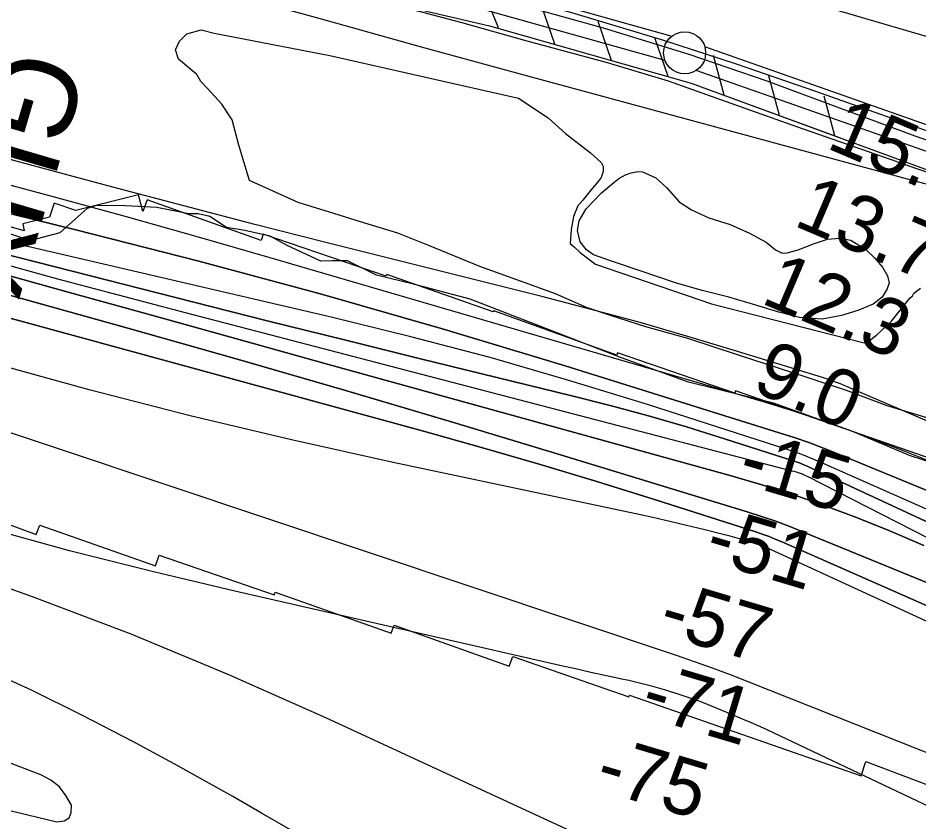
# Model space of a CAD drawing. Extents: x 3598634 to 3636690, y 517270 to 542944.
# Drawn here: x 3625358 to 3626429, y 535857 to 536812 of the extents above; entities that cross this region are included whole.
import ezdxf

# ---------------------------------------------------------------- set-up
doc = ezdxf.new("R2010")
doc.units = 0
for name, color, linetype in [('V-CHAN-NAID', 7, 'Continuous'), ('V-FLOD-BASE', 7, 'Continuous'), ('V-LEVE-TOET', 7, 'Continuous'), ('V-RIVR-EDGE', 7, 'Continuous'), ('V-RIVR-RANG', 7, 'Continuous'), ('V-ROAD-CNTR', 7, 'Continuous'), ('V-RRAP-FSHR', 7, 'Continuous'), ('V-RRAP-RVMT', 7, 'Continuous'), ('V-SITE-VEGE', 7, 'Continuous'), ('V-SURV-LINE', 7, 'Continuous'), ('V-TOPO-DPTH', 7, 'Continuous'), ('V-TOPO-MAJR', 7, 'Continuous'), ('V-TOPO-MINR', 7, 'Continuous'), ('V-TOPO-SHOR', 7, 'Continuous'), ('V-TOPO-WATR', 7, 'Continuous')]:
    doc.layers.add(name, color=color, linetype=linetype)

msp = doc.modelspace()

# ---------------------------------------------------------------- linework, layer by layer
at = {"layer": 'V-FLOD-BASE'}
for points in [[(3624862.7, 537122), (3624890.5, 537116.8), (3624941.9, 537102.9), (3624998.5, 537090), (3625090.2, 537068), (3625219.5, 537033.7), (3625301.1, 537009.3), (3625391, 536986.5), (3625480.7, 536960.8), (3625620, 536922.3), (3625742.6, 536888.5), (3625840.1, 536860), (3625927.6, 536836), (3626053.5, 536800.9), (3626155.2, 536769.5), (3626247.8, 536737.6)], [(3626247.8, 536737.6), (3626423.8, 536672.2), (3626657.1, 536591.4), (3626869.9, 536516.9), (3627207.3, 536400.2), (3627245.3, 536389.2), (3627292.7, 536373.7), (3627346.5, 536353.4), (3627447.1, 536317.6), (3627541.2, 536282.3), (3627582.7, 536263.2), (3627602.1, 536249.9), (3627641.3, 536227.2), (3627700.4, 536184.8)]]:
    msp.add_lwpolyline(points, dxfattribs=at)
at = {"layer": 'V-LEVE-TOET'}
for points in [[(3626513.3, 536768.2), (3626335.7, 536820), (3626214.2, 536861.6), (3626057.2, 536911.9), (3625860.2, 536968), (3625716.4, 537013.2), (3625564.2, 537053.1), (3625434.7, 537089.2), (3625306, 537122.1)], [(3626402.8, 536641.6), (3626283.6, 536683.2), (3626216.6, 536707), (3626131.1, 536737.3), (3626058.5, 536759.1), (3625963.2, 536784.9), (3625884.1, 536807.1), (3625798.8, 536829.5), (3625739.7, 536848.1), (3625695.9, 536860.4), (3625624.6, 536879), (3625589.3, 536887.3), (3625538.5, 536902.5), (3625475.2, 536920), (3625397.6, 536941.9), (3625363.4, 536950.5), (3625341.7, 536956.6)], [(3626402.8, 536641.6), (3626506.3, 536605.8), (3626730.3, 536524.3), (3626949, 536448.6), (3627127.9, 536383.9), (3627201.6, 536357.9), (3627265.9, 536343), (3627317.9, 536326.8), (3627348.3, 536318.2), (3627375.8, 536309.5), (3627393.3, 536300.8), (3627404.5, 536292.1), (3627427.3, 536280), (3627503.9, 536249.3), (3627569.4, 536222.7), (3627644.9, 536176.8), (3627686.5, 536150.7), (3627706.4, 536133.9), (3627722.2, 536123.4), (3627754.4, 536100.8), (3627843.9, 536045), (3628003.2, 535936.6)]]:
    msp.add_lwpolyline(points, dxfattribs=at)
at = {"layer": 'V-RIVR-EDGE'}
for points in [[(3625561, 536579.6), (3625523, 536587.1), (3625485.6, 536589), (3625450.7, 536589.7), (3625440.3, 536586), (3625426.1, 536573.2), (3625407.7, 536557.3), (3625380.7, 536550), (3625362.4, 536551.3), (3625339.7, 536558.7)], [(3626485.4, 536270.3), (3626417.5, 536292.6), (3626348.9, 536321.5), (3626255.9, 536354.9), (3626154.8, 536379.6), (3626075.2, 536408.6), (3625895.3, 536478.3), (3625827.9, 536496.2), (3625783.8, 536506.8), (3625749.5, 536524), (3625731.8, 536524), (3625717.7, 536523.5), (3625677.9, 536541.9), (3625657.7, 536553), (3625627.7, 536559.8), (3625605.7, 536563.6), (3625586.1, 536576.5), (3625572, 536579.6), (3625561, 536579.6)]]:
    msp.add_lwpolyline(points, dxfattribs=at)
at = {"layer": 'V-ROAD-CNTR'}
for points in [[(3625330.9, 537011), (3625420.2, 536985.6), (3625582, 536939.9), (3625785.3, 536884.8), (3625907.4, 536850.1), (3626019.8, 536817.6), (3626125.1, 536786), (3626211.2, 536757.9), (3626305.5, 536725.4), (3626407.6, 536689.5)], [(3626407.6, 536689.5), (3626564.9, 536632.9), (3626805.8, 536546.8), (3626890, 536520.2), (3627112.2, 536442.8), (3627280.6, 536385.7), (3627463, 536318.6), (3627540.2, 536290.3), (3627577.7, 536273.5), (3627625.1, 536248), (3627698.8, 536199.2), (3627886.1, 536076.7), (3628040.1, 535974)]]:
    msp.add_lwpolyline(points, dxfattribs=at)
at = {"layer": 'V-RRAP-FSHR'}
for p, q in [((3625928.8, 536800.8), (3625910.6, 536846.1)), ((3625996, 536781.1), (3625980, 536827.2)), ((3626063.3, 536761.9), (3626047.4, 536808.1)), ((3626130.7, 536742.7), (3626114.7, 536788.9)), ((3626197, 536720.6), (3626184.5, 536767.8)), ((3626262.7, 536696.5), (3626250.2, 536743.7)), ((3626328.4, 536672.4), (3626315.9, 536719.6))]:
    msp.add_line(p, q, dxfattribs=at)
for points in [[(3624914.1, 537068.5), (3625260.9, 536985.1), (3625488.6, 536910.9), (3625707.1, 536852.4), (3625918.3, 536803.2), (3626157.7, 536735), (3626380, 536653.5), (3626646.6, 536555.6)], [(3625361.5, 536952.3), (3625488.6, 536910.9), (3625707.1, 536852.4), (3625918.3, 536803.2), (3626157.7, 536735), (3626332.8, 536670.8)]]:
    msp.add_lwpolyline(points, dxfattribs=at)
at = {"layer": 'V-RRAP-RVMT'}
for p, q in [((3625501.2, 536602.3), (3625426.9, 536583.6)), ((3625506.3, 536582.4), (3625501.2, 536602.3)), ((3625511.3, 536596.3), (3625506.3, 536582.4)), ((3625646.8, 536547.9), (3625511.3, 536596.3)), ((3625365.5, 536559.5), (3625255.7, 536591)), ((3625401, 536592.2), (3625395.6, 536575.8)), ((3625426.9, 536583.6), (3625401, 536592.2)), ((3625395.6, 536575.8), (3625363.6, 536567.8)), ((3625363.6, 536567.8), (3625365.5, 536559.5)), ((3625649.5, 536555.6), (3625646.8, 536547.9)), ((3625795.4, 536505.5), (3625649.5, 536555.6)), ((3625796.2, 536507.6), (3625795.4, 536505.5)), ((3625922.8, 536463.1), (3625796.2, 536507.6)), ((3625923.3, 536464.5), (3625922.8, 536463.1)), ((3626069.6, 536411.9), (3625923.3, 536464.5)), ((3626070.5, 536414.6), (3626069.6, 536411.9)), ((3626209.6, 536366.6), (3626070.5, 536414.6)), ((3626210.6, 536369.4), (3626209.6, 536366.6)), ((3626485.5, 536273.9), (3626210.6, 536369.4)), ((3625297.6, 536229), (3625379.7, 536198.7)), ((3625379.7, 536198.7), (3625384, 536209.8)), ((3625384, 536209.8), (3625521.2, 536161.4)), ((3625521.2, 536161.4), (3625525.6, 536174)), ((3625525.6, 536174), (3625662.5, 536127)), ((3625662.5, 536127), (3625663.6, 536130.1)), ((3625663.6, 536130.1), (3625801.6, 536081.6)), ((3625801.6, 536081.6), (3625805, 536091.1)), ((3625805, 536091.1), (3625941.8, 536042.2)), ((3625941.8, 536042.2), (3625946, 536053.8)), ((3625946, 536053.8), (3626084, 536005.9)), ((3626084, 536005.9), (3626084.7, 536007.7)), ((3626084.7, 536007.7), (3626359.9, 535911.9)), ((3626359.9, 535911.9), (3626365.6, 535928.9)), ((3626365.6, 535928.9), (3626482.1, 535884.6))]:
    msp.add_line(p, q, dxfattribs=at)
at = {"layer": 'V-SITE-VEGE'}
for points in [[(3626444.5, 536335.4), (3626390.8, 536351.7), (3626342.3, 536369.7), (3626294.5, 536385.5), (3626214.3, 536411.7), (3626154.1, 536431.5), (3626103.9, 536445.5), (3626062, 536458.9), (3626033.7, 536468.2), (3625996.5, 536484.6), (3625955.2, 536499.7), (3625906.8, 536517.2), (3625847.1, 536541.8), (3625809.3, 536556.9), (3625765.1, 536570.3), (3625733.2, 536580.2), (3625690.7, 536593), (3625632.9, 536619.3), (3625620.3, 536661.1), (3625612.5, 536691.2), (3625600.1, 536710), (3625583.5, 536728.2), (3625575.2, 536737), (3625570.5, 536745.2), (3625548.6, 536763.4), (3625545, 536774.6), (3625549.7, 536784.7), (3625558.5, 536793.5), (3625575.6, 536798.3), (3625590.9, 536794.2), (3625728.4, 536767.7), (3625952.6, 536717.2), (3625988, 536693.8), (3626008.7, 536675), (3626038.4, 536652.2)], [(3626038.4, 536652.2), (3626050.8, 536640.5), (3626053.2, 536635.8), (3626053.2, 536629.9), (3626050.9, 536622.8), (3626047.4, 536618), (3626038.5, 536607.9), (3626029.1, 536596.1), (3626023.2, 536589), (3626018, 536576.5), (3626015.1, 536561.2), (3626014, 536544.6), (3626018.7, 536540.5), (3626026.4, 536533.4), (3626044.2, 536519.9), (3626182, 536472.6), (3626363.6, 536426.6), (3626368.3, 536427.8), (3626378.3, 536435.5), (3626396, 536452.1), (3626417.8, 536479.4), (3626420.7, 536482.4), (3626422.5, 536485.3), (3626430.4, 536491.2)]]:
    msp.add_lwpolyline(points, dxfattribs=at)
at = {"layer": 'V-SURV-LINE'}
for points in [[(3625095.3, 537082.5), (3626134.9, 536790.8)], [(3626126.8, 536761.9), (3625087.2, 537053.6)], [(3626173.9, 536778.5), (3627527, 536302.5)], [(3627517.1, 536274.2), (3626163.9, 536750.2)]]:
    msp.add_lwpolyline(points, dxfattribs=at)
msp.add_circle((3626150.1, 536771), 25, dxfattribs=at)
at = {"layer": 'V-TOPO-DPTH'}
for points in [[(3626524.8, 536215.1), (3626332.3, 536294.4), (3626315.1, 536301.3), (3626297.7, 536307.8), (3626280.2, 536313.9), (3626262.6, 536319.6), (3626008, 536399), (3625863.6, 536442.5), (3625718.6, 536484.3), (3625572.9, 536523.4), (3625426.7, 536560.6), (3625205.6, 536614.8), (3625169.6, 536623.8), (3625133.6, 536633), (3625097.7, 536642.6), (3625061.9, 536652.3), (3624859.4, 536708.5), (3624722.4, 536746.9), (3624585.7, 536785.9), (3624449.1, 536825.6), (3624312.7, 536865.9), (3624031.5, 536949.7)], [(3624031.5, 536949.7), (3624312.7, 536865.9), (3624449.1, 536825.6), (3624585.7, 536785.9), (3624722.4, 536746.9), (3624859.4, 536708.5), (3625061.9, 536652.3), (3625097.7, 536642.6), (3625133.6, 536633), (3625169.6, 536623.8), (3625205.6, 536614.8), (3625426.7, 536560.6), (3625572.9, 536523.4), (3625718.6, 536484.3), (3625863.6, 536442.5), (3626008, 536399), (3626262.6, 536319.6), (3626280.2, 536313.9), (3626297.7, 536307.8), (3626315.1, 536301.3), (3626332.3, 536294.4), (3626524.8, 536215.1)], [(3624016.5, 536836.4), (3624578.8, 536674.8), (3624665.8, 536649.8), (3624752.9, 536624.6), (3624839.8, 536599.4), (3624926.8, 536574.1), (3625015.9, 536548), (3625058.3, 536535.8), (3625100.7, 536523.7), (3625143.3, 536511.8), (3625185.8, 536500), (3625839.7, 536321.5), (3625908.6, 536302.2), (3625977.4, 536282.3), (3626045.9, 536261.6), (3626114.3, 536240.2), (3626236, 536201.3), (3626243.3, 536198.8), (3626250.6, 536196.2), (3626257.8, 536193.3), (3626264.9, 536190.3), (3626809.3, 535950.5)], [(3626809.3, 535950.5), (3626264.9, 536190.3), (3626257.8, 536193.3), (3626250.6, 536196.2), (3626243.3, 536198.8), (3626236, 536201.3), (3626114.3, 536240.2), (3626045.9, 536261.6), (3625977.4, 536282.3), (3625908.6, 536302.2), (3625839.7, 536321.5), (3625185.8, 536500), (3625143.3, 536511.8), (3625100.7, 536523.7), (3625058.3, 536535.8), (3625015.9, 536548), (3624926.8, 536574.1), (3624839.8, 536599.4), (3624752.9, 536624.6), (3624665.8, 536649.8), (3624578.8, 536674.8), (3624016.5, 536836.4)], [(3624237.5, 536832.6), (3624375.6, 536792.6), (3624513.5, 536752.2), (3624651.3, 536711.2), (3624789, 536669.8), (3625078, 536582.1), (3625096.5, 536576.5), (3625115, 536571.1), (3625133.6, 536565.7), (3625152.2, 536560.5), (3625316.6, 536514.7), (3625417.5, 536486.7), (3625518.3, 536458.7), (3625619.2, 536430.7), (3625720, 536402.8), (3626202.6, 536269.2), (3626237.7, 536259), (3626272.6, 536248.1), (3626307.2, 536236.1), (3626341.5, 536223.6), (3626354.3, 536218.7), (3626394.6, 536202.5), (3626434.5, 536185.5)], [(3626434.5, 536185.5), (3626394.6, 536202.5), (3626354.3, 536218.7), (3626341.5, 536223.6), (3626307.2, 536236.1), (3626272.6, 536248.1), (3626237.7, 536259), (3626202.6, 536269.2), (3625720, 536402.8), (3625619.2, 536430.7), (3625518.3, 536458.7), (3625417.5, 536486.7), (3625316.6, 536514.7), (3625152.2, 536560.5), (3625133.6, 536565.7), (3625115, 536571.1), (3625096.5, 536576.5), (3625078, 536582.1), (3624789, 536669.8), (3624651.3, 536711.2), (3624513.5, 536752.2), (3624375.6, 536792.6), (3624237.5, 536832.6)], [(3624276.8, 536802.5), (3625050.5, 536567.4), (3625079.6, 536558.6), (3625108.7, 536550), (3625137.9, 536541.6), (3625167.1, 536533.4), (3625488.6, 536443.7), (3625617.4, 536407.3), (3625746, 536370.2), (3625874.4, 536332.2), (3626002.5, 536293.5), (3626224.5, 536225.6), (3626241.4, 536220.1), (3626258.3, 536214.4), (3626275, 536208.2), (3626291.5, 536201.6), (3626487, 536121.4)], [(3626487, 536121.4), (3626291.5, 536201.6), (3626275, 536208.2), (3626258.3, 536214.4), (3626241.4, 536220.1), (3626224.5, 536225.6), (3626002.5, 536293.5), (3625874.4, 536332.2), (3625746, 536370.2), (3625617.4, 536407.3), (3625488.6, 536443.7), (3625167.1, 536533.4), (3625137.9, 536541.6), (3625108.7, 536550), (3625079.6, 536558.6), (3625050.5, 536567.4), (3624276.8, 536802.5)], [(3626796.7, 536179.9), (3626342.5, 536374.6), (3626335.4, 536377.5), (3626328.3, 536380.2), (3626321.1, 536382.8), (3626313.9, 536385.1), (3626213.1, 536416.3), (3626155.3, 536433.7), (3626097.3, 536450.4), (3626039, 536466.2), (3625980.6, 536481.4), (3625723.7, 536545.8), (3625639.3, 536567.2), (3625555, 536589), (3625470.8, 536611.2), (3625386.8, 536633.8), (3625251.6, 536670.4)], [(3627191.6, 535863.7), (3626296.4, 536279.4), (3626291.9, 536281.4), (3626287.3, 536283.3), (3626282.7, 536285), (3626278, 536286.6), (3626197.6, 536312.4), (3626152.5, 536326.4), (3626107.2, 536339.7), (3626061.7, 536352), (3626016, 536363.6), (3625926.8, 536385.3), (3625836.4, 536407.4), (3625746.1, 536429.8), (3625655.8, 536452.3), (3625565.5, 536475.1), (3625380.2, 536522.1), (3625336.9, 536533.3)], [(3625336.9, 536533.3), (3625380.2, 536522.1), (3625565.5, 536475.1), (3625655.8, 536452.3), (3625746.1, 536429.8), (3625836.4, 536407.4), (3625926.8, 536385.3), (3626016, 536363.6), (3626061.7, 536352), (3626107.2, 536339.7), (3626152.5, 536326.4), (3626197.6, 536312.4), (3626278, 536286.6), (3626282.7, 536285), (3626287.3, 536283.3), (3626291.9, 536281.4), (3626296.4, 536279.4), (3627191.6, 535863.7)]]:
    msp.add_lwpolyline(points, dxfattribs=at)
at = {"layer": 'V-TOPO-MAJR'}
for points in [[(3627215.3, 535737.6), (3626247.1, 536183.2), (3626244.5, 536184.3), (3626243.6, 536184.6), (3626229, 536189.3), (3626220.8, 536191.8), (3626212.6, 536194.2), (3626204.3, 536196.5), (3626196, 536198.7), (3626172.6, 536204.5), (3626152.5, 536209.4), (3626132.4, 536214.2), (3626112.2, 536218.7), (3626092, 536223.1), (3625803.8, 536284.1), (3625682.9, 536311), (3625562.5, 536339.6), (3625442.7, 536370.7), (3625323.3, 536403.5)], [(3625418.7, 535862), (3625421.3, 535868.4), (3625421.4, 535877), (3625415, 535888.7), (3625407.1, 535898.9), (3625396.9, 535906.8), (3625385.1, 535913.2), (3625004.1, 536059)], [(3624998.3, 535955), (3625404.2, 535857.4), (3625412.7, 535858.6), (3625418.7, 535862)]]:
    msp.add_lwpolyline(points, dxfattribs=at)
at = {"layer": 'V-TOPO-MINR'}
for points in [[(3626441.8, 536613.8), (3626428.5, 536617.4), (3626415.1, 536621), (3626401.7, 536624.6), (3625959.6, 536744.6), (3625837.6, 536777.9), (3625715.7, 536811.6), (3625593.8, 536845.6), (3625472.1, 536880), (3625282.8, 536933.7), (3625255.7, 536941.4), (3625228.6, 536949), (3625201.5, 536956.6), (3625174.4, 536964.1), (3624087.5, 537265.3)], [(3626459.7, 536278.1), (3626410, 536298.1), (3626373.1, 536312.4), (3626341.4, 536324.2), (3626309.5, 536335.5), (3626277.3, 536345.9), (3626244.9, 536355.8), (3625657.6, 536527.5), (3625572.3, 536552), (3625486.9, 536576.1), (3625401.4, 536599.5), (3625315.7, 536622.5), (3625180.3, 536658.2), (3625162.2, 536663), (3625144.1, 536667.8), (3625126, 536672.7), (3625107.9, 536677.6), (3623991.5, 536979.8)], [(3626809.3, 535950.5), (3626264.9, 536190.3), (3626257.8, 536193.3), (3626250.6, 536196.2), (3626243.3, 536198.8), (3626236, 536201.3), (3626114.3, 536240.2), (3626045.9, 536261.6), (3625977.4, 536282.3), (3625908.6, 536302.2), (3625839.7, 536321.5), (3625185.8, 536500), (3625143.3, 536511.8), (3625100.7, 536523.7), (3625058.3, 536535.8), (3625015.9, 536548), (3624926.8, 536574.1), (3624839.8, 536599.4), (3624752.9, 536624.6), (3624665.8, 536649.8), (3624578.8, 536674.8), (3624016.5, 536836.4)], [(3626434.5, 536185.5), (3626394.6, 536202.5), (3626354.3, 536218.7), (3626341.5, 536223.6), (3626307.2, 536236.1), (3626272.6, 536248.1), (3626237.7, 536259), (3626202.6, 536269.2), (3625720, 536402.8), (3625619.2, 536430.7), (3625518.3, 536458.7), (3625417.5, 536486.7), (3625316.6, 536514.7), (3625152.2, 536560.5), (3625133.6, 536565.7), (3625115, 536571.1), (3625096.5, 536576.5), (3625078, 536582.1), (3624789, 536669.8), (3624651.3, 536711.2), (3624513.5, 536752.2), (3624375.6, 536792.6), (3624237.5, 536832.6)], [(3626487, 536121.4), (3626291.5, 536201.6), (3626275, 536208.2), (3626258.3, 536214.4), (3626241.4, 536220.1), (3626224.5, 536225.6), (3626002.5, 536293.5), (3625874.4, 536332.2), (3625746, 536370.2), (3625617.4, 536407.3), (3625488.6, 536443.7), (3625167.1, 536533.4), (3625137.9, 536541.6), (3625108.7, 536550), (3625079.6, 536558.6), (3625050.5, 536567.4), (3624276.8, 536802.5)], [(3626971.1, 535727.8), (3626225.7, 536023.6), (3626204.5, 536031.9), (3626183.2, 536039.8), (3626161.8, 536047.5), (3626140.3, 536054.9), (3625164, 536381.4), (3625148, 536386.7), (3625131.8, 536391.9), (3625115.7, 536397), (3625099.5, 536401.9), (3625071.8, 536410.2), (3625069.4, 536410.9), (3625064.7, 536412.4), (3625062.4, 536413.1), (3625034, 536422), (3625017.4, 536427.2), (3625000.8, 536432.4), (3624984.3, 536437.7), (3624967.8, 536442.9), (3623993.7, 536753.8)], [(3626796.7, 536179.9), (3626342.5, 536374.6), (3626335.4, 536377.5), (3626328.3, 536380.2), (3626321.1, 536382.8), (3626313.9, 536385.1), (3626213.1, 536416.3), (3626155.3, 536433.7), (3626097.3, 536450.4), (3626039, 536466.2), (3625980.6, 536481.4), (3625723.7, 536545.8), (3625639.3, 536567.2), (3625555, 536589), (3625470.8, 536611.2), (3625386.8, 536633.8), (3625251.6, 536670.4)], [(3626802, 536067.5), (3626310.3, 536285), (3626300.9, 536289), (3626291.4, 536292.8), (3626281.8, 536296.3), (3626272.1, 536299.6), (3626105.9, 536353), (3626012.7, 536381.6), (3625919.1, 536408.8), (3625824.9, 536433.6), (3625730.2, 536456.8), (3625379.7, 536538.4), (3625346.7, 536546.2)], [(3627191.6, 535863.7), (3626296.4, 536279.4), (3626291.9, 536281.4), (3626287.3, 536283.3), (3626282.7, 536285), (3626278, 536286.6), (3626197.6, 536312.4), (3626152.5, 536326.4), (3626107.2, 536339.7), (3626061.7, 536352), (3626016, 536363.6), (3625926.8, 536385.3), (3625836.4, 536407.4), (3625746.1, 536429.8), (3625655.8, 536452.3), (3625565.5, 536475.1), (3625380.2, 536522.1), (3625336.9, 536533.3)], [(3627304.1, 535752.4), (3626297.1, 536267), (3626294.8, 536268.1), (3626292.5, 536269.2), (3626290.1, 536270.2), (3626287.7, 536271.1), (3626285.3, 536271.9), (3626282.9, 536272.7), (3626280.4, 536273.5), (3626278, 536274.1), (3625549.6, 536464), (3625477.5, 536483), (3625405.5, 536502.2), (3625333.6, 536521.7)], [(3624228.8, 536471.8), (3624341.3, 536442.5), (3624453.5, 536411.7), (3624565.3, 536379.8), (3624994.8, 536254.4), (3625006.3, 536251), (3625017.7, 536247.5), (3625029.1, 536243.8), (3625040.5, 536240.1), (3625256.2, 536167.2), (3625374.7, 536125.1), (3625492.2, 536080.5), (3625608.2, 536032.1), (3625723.2, 535981.2), (3626066.9, 535822.5)], [(3625374.2, 536013.5), (3625312.7, 536041.3), (3625250.5, 536067.6), (3625034.2, 536155.1), (3625013.7, 536163), (3624993, 536170.5), (3624972.1, 536177.3), (3624951, 536183.6), (3624035.1, 536443.9)], [(3626811.7, 535699), (3626263.9, 535959.1), (3626248.1, 535966.4), (3626232.2, 535973.6), (3626216.2, 535980.6), (3626200.1, 535987.3), (3626170.4, 535999.6), (3626166.5, 536001.1), (3626165.2, 536001.5), (3626140.2, 536009.7), (3626126.2, 536014), (3626112.2, 536018.1), (3626098.1, 536021.7), (3626083.9, 536025), (3626075.6, 536026.8), (3626057.2, 536030.8), (3626038.7, 536034.8), (3626020.3, 536039), (3626002, 536043.1), (3625615.5, 536131.3), (3625517.3, 536154.7), (3625419.3, 536179.4), (3625321.8, 536206)], [(3625681.7, 535847.6), (3625647.5, 535867.7), (3625613.1, 535887.5), (3625578.5, 535906.8), (3625543.7, 535926), (3625494.6, 535952.5), (3625434.7, 535983.7), (3625374.2, 536013.5)]]:
    msp.add_lwpolyline(points, dxfattribs=at)
at = {"layer": 'V-TOPO-SHOR'}
msp.add_lwpolyline([(3626100, 536629.4), (3626115.8, 536622.6), (3626128.8, 536610.5), (3626143.8, 536594), (3626158.4, 536584.3), (3626178.8, 536574.8), (3626204.1, 536566.9), (3626227.2, 536556.7), (3626247, 536546), (3626258.1, 536537), (3626266.2, 536533), (3626271.8, 536533.4), (3626284.9, 536537), (3626303.3, 536544), (3626319.9, 536549.6), (3626334.1, 536550.8), (3626347.6, 536548.2), (3626365.4, 536537.5), (3626376.1, 536527), (3626385.1, 536516.2), (3626391.1, 536506.1), (3626393.3, 536497.8), (3626390.8, 536490.4), (3626384.7, 536480.5), (3626374.2, 536472.5), (3626355.8, 536464.9), (3626336.5, 536459), (3626313.4, 536454.5), (3626286.6, 536456.5), (3626262.2, 536462.8), (3626234.7, 536471.3), (3626202.7, 536480.5), (3626171, 536488.5), (3626139.3, 536497.6), (3626098.6, 536511.4), (3626064.3, 536523), (3626042, 536531.1), (3626033.6, 536537.1), (3626025.8, 536546.4), (3626022.8, 536559.8), (3626024.8, 536571.5), (3626033.3, 536585.8), (3626051.4, 536604.6), (3626065.8, 536617.1), (3626071.8, 536621.7), (3626079.8, 536626.2), (3626086.7, 536628.5), (3626094.4, 536630.1), (3626100, 536629.4)], dxfattribs=at)
at = {"layer": 'V-TOPO-WATR'}
msp.add_lwpolyline([(3626524.8, 536215.1), (3626332.3, 536294.4), (3626315.1, 536301.3), (3626297.7, 536307.8), (3626280.2, 536313.9), (3626262.6, 536319.6), (3626008, 536399), (3625863.6, 536442.5), (3625718.6, 536484.3), (3625572.9, 536523.4), (3625426.7, 536560.6), (3625205.6, 536614.8), (3625169.6, 536623.8), (3625133.6, 536633), (3625097.7, 536642.6), (3625061.9, 536652.3), (3624859.4, 536708.5), (3624722.4, 536746.9), (3624585.7, 536785.9), (3624449.1, 536825.6), (3624312.7, 536865.9), (3624031.5, 536949.7)], dxfattribs=at)

# ---------------------------------------------------------------- texts
at = {"layer": 'V-CHAN-NAID'}
msp.add_text('GUY MALLORY "114" (112.9)', height=100, rotation=253.6419, dxfattribs=at).set_placement((3625344, 536780.7))
at = {"layer": 'V-RIVR-RANG'}
for s, rotation, p in [('15.5', 336.9583, (3626316.9, 536658.5)), ('13.7', 336.9583, (3626278, 536566.4)), ('12.3', 336.9583, (3626239.1, 536474.3)), ('9.0', 336.9583, (3626228.1, 536370.3)), ('-15', 343.4067, (3626210.6, 536261.2)), ('-51', 343.4067, (3626171.4, 536169.2)), ('-57', 343.4067, (3626116.6, 536081.8)), ('-71', 343.4067, (3626095.1, 535984.5)), ('-75', 343.4067, (3626041.3, 535896.8))]:
    msp.add_text(s, height=67, rotation=rotation, dxfattribs=at).set_placement(p)

doc.saveas('drawing.dxf')
